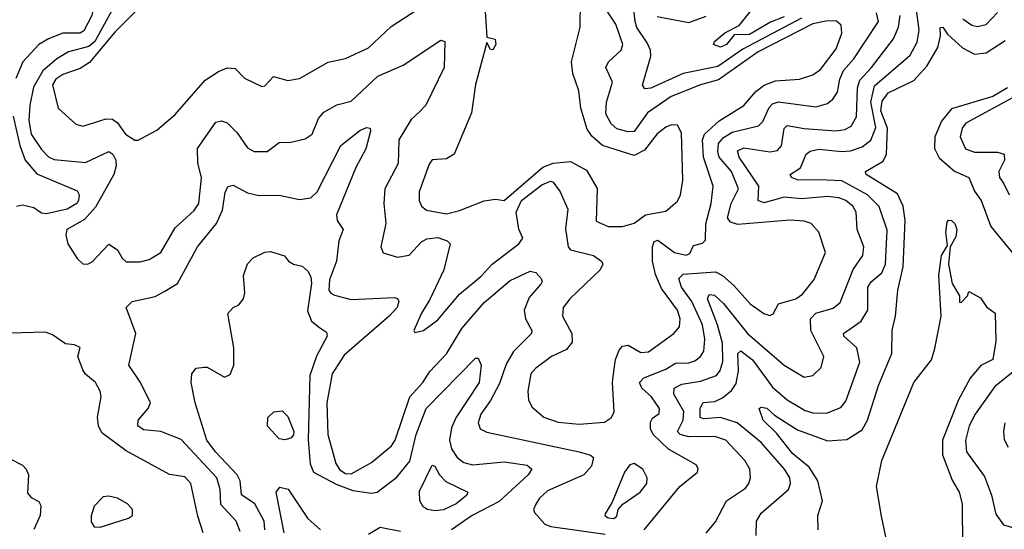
# Model space of a CAD drawing. Extents: x 1552294 to 1694791, y 811929 to 917222.
# Tile 265 of 643: x 1580386 to 1583798, y 896897 to 898661. Entities that reach past the tile are written whole.
import ezdxf

# ---------------------------------------------------------------- set-up
doc = ezdxf.new("R2010")
doc.units = 0

msp = doc.modelspace()

# ---------------------------------------------------------------- linework, layer by layer
at = {"layer": '0CON10XD'}
for points in [[(1580834.8, 898954.8), (1580835.9, 898854.1), (1580826.3, 898823.7), (1580795, 898813.2), (1580714.1, 898825.9), (1580674, 898816), (1580656.6, 898783.4), (1580635.4, 898675), (1580607.6, 898622.4), (1580595, 898614.8), (1580535, 898614.2), (1580485, 898595.2), (1580452.5, 898575), (1580396.2, 898515), (1580372.7, 898457.3)], [(1580725, 898728.5), (1580645.7, 898585), (1580625, 898567.8), (1580555, 898549.8), (1580515, 898525.2), (1580466.2, 898483.8), (1580433.2, 898426.8), (1580420.4, 898365), (1580417.9, 898312.1), (1580426, 898265), (1580461, 898211), (1580485.7, 898185.7), (1580505, 898176.5), (1580613.9, 898166.1), (1580695, 898204.3), (1580708.6, 898195), (1580719.2, 898175), (1580720.4, 898155), (1580711.8, 898125), (1580648.6, 898011.4), (1580610.7, 897969.3), (1580549.6, 897935), (1580545.3, 897914.7), (1580552.8, 897885), (1580585, 897834.1), (1580605, 897815.3), (1580621.2, 897815), (1580636.8, 897823.2), (1580695, 897884.2), (1580724.5, 897864.5), (1580740.8, 897835), (1580755, 897822.5), (1580803, 897823), (1580835, 897831.1), (1580875, 897854.4), (1580925, 897940), (1580990.1, 897999.9), (1581006.3, 898025), (1581016.1, 898113.9), (1581003, 898165), (1581001.6, 898215), (1581065, 898305.7), (1581085, 898311.1), (1581105, 898303.5), (1581139.2, 898269.2), (1581175, 898216.9), (1581198.8, 898205), (1581243.8, 898205), (1581285, 898235.5), (1581325, 898237.1), (1581375, 898248.1), (1581399.5, 898265), (1581421.2, 898318.8), (1581439.3, 898340.7), (1581485, 898366.7), (1581535, 898378.9), (1581626.4, 898465), (1581715, 898504), (1581845, 898589.5), (1581859.2, 898585), (1581857.3, 898495), (1581792.9, 898365), (1581771.7, 898341.7), (1581742.7, 898315), (1581699.5, 898245), (1581697.5, 898162.5), (1581651.4, 898075), (1581648.1, 898025), (1581654.4, 897955), (1581637.1, 897875), (1581645, 897854.2), (1581695, 897838.5), (1581735, 897845.5), (1581778.2, 897891.8), (1581797.3, 897902.7), (1581835, 897906.7), (1581867.5, 897895), (1581877.5, 897885), (1581855.3, 897795), (1581807.5, 897692.5), (1581778.2, 897645), (1581752, 897585), (1581755, 897577.5), (1581785, 897584.4), (1581835, 897621.8), (1581909.8, 897710.2), (1581985, 897772.9), (1582022.7, 897815), (1582115.3, 897885), (1582130, 897905), (1582115.3, 897935.3), (1582106.5, 897995), (1582125, 898034.8), (1582195, 898089.5), (1582225, 898101.9), (1582235, 898098.4), (1582258.8, 898065), (1582285.2, 898005), (1582277.2, 897937.2), (1582286.8, 897875), (1582295, 897864.7), (1582374.5, 897844.5), (1582401.5, 897825), (1582406.2, 897815), (1582397.5, 897795), (1582291.8, 897695), (1582269.5, 897665), (1582266.4, 897635), (1582299.3, 897575), (1582300.3, 897545), (1582280.3, 897519.7), (1582228.6, 897495), (1582174.4, 897455), (1582157.5, 897435), (1582147.1, 897375), (1582149.4, 897345), (1582160.3, 897320.3), (1582202.5, 897285), (1582252.4, 897267.6), (1582325, 897260.7), (1582413, 897267), (1582436.7, 897283.3), (1582446.4, 897303.6), (1582440.7, 897405), (1582445, 897442.5), (1582450.4, 897485), (1582463, 897517), (1582475, 897530.7), (1582495, 897533.6), (1582538.3, 897508.3), (1582565, 897511.4), (1582652.5, 897575), (1582671.9, 897598.1), (1582674.7, 897625), (1582665.6, 897655), (1582610.5, 897730.5), (1582588.7, 897778.7), (1582578.6, 897825), (1582578.4, 897875), (1582585, 897893.2), (1582597.2, 897897.2), (1582655, 897854.7), (1582695, 897845.8), (1582708.6, 897851.4), (1582720.8, 897879.2), (1582752.4, 897887.6), (1582762, 897898), (1582763.7, 897953.7), (1582782.6, 898025), (1582788.9, 898085), (1582755.1, 898185), (1582752.1, 898245), (1582758.6, 898265), (1582809.5, 898310.5), (1582895.7, 898364.3), (1582937.5, 898412.5), (1582965.7, 898434.3), (1583005, 898448.9), (1583088.8, 898455), (1583135, 898469.7), (1583161.5, 898488.5), (1583215, 898560.4), (1583234.7, 898614.7), (1583232.4, 898642.4), (1583216.2, 898656.2), (1583185, 898657.3), (1583135, 898646.8), (1582945, 898549.4), (1582807.6, 898452.4), (1582745, 898434.9), (1582643.1, 898395), (1582561.6, 898338.4), (1582515, 898273.8), (1582495, 898272.3), (1582455, 898283.4), (1582435, 898300.3), (1582417.4, 898335), (1582419.4, 898375), (1582439.8, 898445), (1582417.3, 898495), (1582426.1, 898515), (1582470.4, 898555), (1582475.8, 898575), (1582451.6, 898645), (1582415, 898700.3)], [(1580793.8, 898696.2), (1580715, 898617.3), (1580627.7, 898512.3), (1580595, 898491.6), (1580535, 898470.9), (1580511.4, 898455), (1580499.2, 898435), (1580519.3, 898355), (1580579.8, 898299.7), (1580605, 898292.1), (1580685, 898318.1), (1580707, 898317), (1580724.3, 898304.3), (1580751.9, 898265), (1580785, 898243.8), (1580796.3, 898243.7), (1580861.5, 898278.5), (1580925, 898332.9), (1581028.7, 898451.3), (1581075, 898482), (1581105, 898493.9), (1581132.5, 898492.5), (1581165, 898458.6), (1581225, 898430), (1581235, 898432), (1581265.6, 898464.4), (1581315, 898450), (1581355, 898457.9), (1581455, 898513.5), (1581515, 898526.2), (1581595, 898563.3), (1581673, 898637), (1581805, 898722.5)], [(1582425, 897944.4), (1582475, 897944.4), (1582515, 897956.4), (1582555, 897985.4), (1582625, 897997.8), (1582665, 898032.5), (1582675.4, 898055), (1582683.9, 898105), (1582678.9, 898268.9), (1582665, 898295.8), (1582645, 898296.7), (1582625, 898289.2), (1582595, 898265.4), (1582551.3, 898208.7), (1582515, 898190.7), (1582405.7, 898225.7), (1582368.2, 898258.2), (1582352, 898282), (1582330.8, 898355), (1582323.8, 898415), (1582302.9, 898475), (1582298.5, 898515), (1582328.5, 898635), (1582329.3, 898725)], [(1583035, 898670.7), (1582988.2, 898651.8), (1582915, 898610), (1582862, 898608), (1582835.4, 898575), (1582815, 898565.7), (1582790, 898575), (1582794, 898585), (1582829.2, 898615), (1582878.9, 898641.1), (1582954.2, 898735)], [(1581997.3, 898707.2), (1582005, 898600), (1582033.9, 898593.9), (1582035.5, 898575), (1582025, 898556.7), (1582017.5, 898557.5), (1582005, 898582.5), (1581965, 898436.7), (1581951.9, 898338.1), (1581891.9, 898195), (1581865, 898179.4), (1581815, 898175.4), (1581805, 898160.6), (1581769.7, 898065), (1581770.4, 898035), (1581778.2, 898015), (1581795, 898001.3), (1581865, 897988.9), (1581910.1, 897999.9), (1581995, 898034.3), (1582035, 898040), (1582065, 898034.6), (1582199.3, 898150.7), (1582235, 898164.7), (1582295, 898169.7), (1582350.1, 898140.1), (1582386.9, 898076.9), (1582383.9, 897963.9), (1582425, 897944.4)], [(1583095, 898666.3), (1582891.4, 898558.6), (1582805, 898499.2), (1582684.9, 898475.1), (1582573.3, 898423.3), (1582552, 898422), (1582544.5, 898434.5), (1582573.4, 898535), (1582571.9, 898555), (1582560.5, 898580.5), (1582525, 898634.4), (1582518.7, 898655), (1582513.3, 898705)], [(1582549.5, 896895), (1582674.1, 897045), (1582734.6, 897095), (1582736.9, 897106.9), (1582729.6, 897119.6), (1582633.8, 897173.8), (1582580.9, 897225), (1582572, 897245), (1582572.1, 897267.9), (1582579, 897281), (1582602.3, 897297.7), (1582603.2, 897315), (1582574.8, 897355), (1582542.1, 897385), (1582533.3, 897405), (1582548.8, 897421.2), (1582625, 897451), (1582658.1, 897471.9), (1582705, 897473), (1582725, 897479.5), (1582744.6, 897495), (1582756.2, 897513.8), (1582760.4, 897555), (1582752.1, 897605), (1582715.7, 897685), (1582679.2, 897735), (1582670.4, 897765), (1582685, 897780.4), (1582797.6, 897787.6), (1582821.6, 897775), (1582860.7, 897740.7), (1582917.4, 897677.4), (1582965, 897643.8), (1582985, 897637.3), (1582996.9, 897643.1), (1583015, 897677.3), (1583075, 897694.1), (1583099, 897711), (1583138.7, 897761.3), (1583178.1, 897855), (1583155.6, 897925), (1583128.6, 897955), (1583105, 897963.9), (1583055, 897966.5), (1582875, 897951.9), (1582849.6, 897959.6), (1582838.8, 897975), (1582851.4, 898025), (1582876.7, 898075), (1582853, 898135), (1582809.9, 898185), (1582804.9, 898205), (1582807.7, 898232.3), (1582825, 898253.1), (1582855, 898271.3), (1582946.5, 898293.5), (1582961.2, 898308.8), (1582983.4, 898356.6), (1582995, 898369.8), (1583015, 898377), (1583145, 898359.5), (1583185, 898371.2), (1583204.1, 898385.9), (1583219.8, 898410.2), (1583228.1, 898455), (1583240.8, 898485), (1583277.1, 898525), (1583361.9, 898655), (1583354.6, 898685)], [(1582765, 896883.8), (1582797.3, 896922.7), (1582834.8, 896995), (1582901.2, 897038.8), (1582913.2, 897055), (1582918, 897075), (1582915.9, 897105), (1582898.6, 897135), (1582833.1, 897205), (1582795, 897217.4), (1582705, 897217.2), (1582674.5, 897225), (1582665.4, 897235), (1582685.5, 897274.5), (1582687, 897305), (1582652.3, 897365), (1582654.1, 897385), (1582680.5, 897399.5), (1582745, 897409.3), (1582800.7, 897429.3), (1582813.3, 897446.7), (1582822, 897478), (1582821.1, 897541.1), (1582804.1, 897605), (1582769.5, 897695), (1582775, 897710), (1582793.2, 897706.8), (1582825, 897678.9), (1582908.6, 897575), (1583035, 897464.7), (1583105, 897423.6), (1583135, 897428.6), (1583163.7, 897456.3), (1583172.1, 897495), (1583127.7, 897585), (1583126.7, 897625), (1583145, 897645.2), (1583205, 897661.8), (1583228.7, 897681.3), (1583273.7, 897796.3), (1583308.1, 897845), (1583311.4, 897875), (1583287.6, 897935), (1583284.3, 897995), (1583272.9, 898015), (1583249.2, 898035), (1583225, 898044.3), (1583185, 898048.5), (1583095, 898040.7), (1583035, 898046.4), (1583003, 898037), (1582965, 898026.8), (1582945, 898034.4), (1582947.9, 898085), (1582879.6, 898185), (1582873.3, 898206.7), (1582895, 898216.8), (1582985, 898204), (1583012.5, 898207.5), (1583025.9, 898224.1), (1583035.6, 898284.4), (1583045, 898295.2), (1583105, 898283.8), (1583215, 898276.5), (1583245, 898280.7), (1583267.4, 898292.6), (1583285.6, 898325), (1583289.2, 898425), (1583297.9, 898452.1), (1583337.8, 898495), (1583413.5, 898595), (1583430.9, 898635), (1583436.7, 898675)], [(1582937.9, 896875), (1582939.3, 896925), (1582955, 896952.4), (1583050, 897035), (1583057.3, 897055), (1583054.2, 897075), (1583036.8, 897105), (1582955, 897196.8), (1582872.4, 897265), (1582815, 897284), (1582755, 897279.6), (1582743.6, 897283.6), (1582744.3, 897315.7), (1582754.3, 897335.7), (1582795, 897339.1), (1582821.7, 897351.7), (1582852.4, 897377.6), (1582868.6, 897401.4), (1582877.1, 897445), (1582874.9, 897505.1), (1582885, 897514.7), (1582925, 897483.5), (1582995, 897388.9), (1583045.3, 897345), (1583108, 897308), (1583135, 897299.8), (1583181.4, 897298.6), (1583231.8, 897318.2), (1583249.3, 897340.7), (1583297.9, 897475), (1583286.8, 897525), (1583242.1, 897565), (1583240.9, 897575), (1583302.3, 897617.7), (1583324.8, 897655), (1583325.2, 897735), (1583337, 897753), (1583373.8, 897785), (1583385.9, 897814.1), (1583392.6, 897932.6), (1583364.5, 898014.5), (1583324.3, 898055), (1583235, 898103.4), (1583157, 898107), (1583083.8, 898105), (1583060, 898115), (1583055.8, 898125), (1583092, 898148), (1583111.3, 898195), (1583124.8, 898205.2), (1583155, 898212.4), (1583235, 898204.5), (1583265, 898207.4), (1583305, 898221), (1583335, 898243.8), (1583352.7, 898287.3), (1583335.7, 898375), (1583348.5, 898431.5), (1583471.6, 898538.4), (1583496.4, 898583.6), (1583503.1, 898625), (1583494.3, 898695)], [(1583654.1, 898664.1), (1583685, 898642), (1583705, 898637.4), (1583735, 898644.7), (1583775, 898685.4)], [(1582595, 898671.8), (1582705, 898651.7), (1582765, 898673.3)], [(1583152.9, 896895), (1583151.5, 896945), (1583167.8, 896995), (1583151.9, 897065), (1583121.5, 897111.5), (1583065, 897157.7), (1583009.1, 897229.1), (1582962, 897275), (1582948.6, 897315), (1582955, 897320), (1582975, 897316.1), (1583001.4, 897291.4), (1583081.1, 897241.1), (1583185, 897202.4), (1583252.7, 897207.3), (1583305, 897240.5), (1583324.4, 897275), (1583362.6, 897395), (1583408.2, 897505), (1583408.9, 897585), (1583420.6, 897635), (1583429.4, 897725), (1583447.7, 897805), (1583454.8, 897965.2), (1583447.6, 898015), (1583428, 898058), (1583318.9, 898125), (1583317.1, 898135), (1583378.3, 898171.7), (1583389.8, 898195), (1583393.5, 898285), (1583370.4, 898345), (1583375, 898379.2), (1583395, 898407.4), (1583485, 898450.5), (1583529.9, 898500.1), (1583567.5, 898565), (1583577.3, 898605), (1583576.1, 898633.9), (1583585, 898635.4), (1583601.3, 898611.3), (1583653.3, 898563.3), (1583695, 898541.1), (1583735, 898546.3), (1583801.4, 898588.6)], [(1583809, 898425), (1583758.7, 898395), (1583615, 898352), (1583580, 898310), (1583556.9, 898255), (1583556.7, 898215), (1583572.7, 898182.7), (1583625, 898136), (1583674.8, 898114.8), (1583695, 898067.5), (1583717.9, 898035), (1583751.6, 897945), (1583829.4, 897849.4)], [(1583905, 898432.6), (1583665, 898303.2), (1583652.4, 898285), (1583645.3, 898255), (1583663.9, 898213.9), (1583695, 898201.9), (1583775, 898202.4), (1583797.7, 898195), (1583798.6, 898175), (1583779.5, 898135), (1583781.6, 898115), (1583795, 898094.5), (1583814.7, 898055)], [(1580363, 898327), (1580385.9, 898225.9), (1580404.4, 898174.4), (1580445, 898127.4), (1580585, 898068.8), (1580592.2, 898055), (1580589.8, 898035), (1580583.5, 898025), (1580550.3, 898005), (1580478.7, 897988.7), (1580461.1, 897991.1), (1580435, 898009.4), (1580395, 898019.1), (1580375, 898014.7)], [(1581149.3, 896889.3), (1581135.9, 896925), (1581082.6, 896982.6), (1581080.6, 897035), (1581069, 897075), (1580945, 897207.1), (1580875, 897234.7), (1580815, 897241.3), (1580794.6, 897255), (1580796.2, 897275), (1580831.4, 897315), (1580838.8, 897335), (1580804.7, 897405), (1580763.6, 897465), (1580788.6, 897575), (1580754.4, 897665), (1580775, 897685.8), (1580855, 897702.9), (1580889.3, 897720.7), (1580932.7, 897747.3), (1581001.6, 897875), (1581067.9, 897955), (1581088.3, 898001.7), (1581097.3, 898062.7), (1581107.1, 898082.9), (1581125, 898088.5), (1581175, 898061.9), (1581215, 898052.8), (1581285, 898053.3), (1581355, 898038), (1581395, 898044.3), (1581416.6, 898065), (1581498.8, 898225), (1581565, 898276.9), (1581587.8, 898287.8), (1581600, 898285), (1581601.9, 898275), (1581585, 898214.2), (1581551.2, 898148.8), (1581483.8, 897985), (1581485.9, 897965.9), (1581506.2, 897935), (1581491.6, 897895), (1581483.9, 897825), (1581459.8, 897760.2), (1581456.7, 897725), (1581463.7, 897713.7), (1581477.3, 897707.3), (1581535, 897692.1), (1581685, 897699.2), (1581695.3, 897695.3), (1581700, 897685), (1581694, 897665), (1581665.7, 897635), (1581510.8, 897499.2), (1581468.8, 897435), (1581450.3, 897335), (1581453.6, 897225), (1581480.8, 897125), (1581495, 897102.5), (1581515, 897090.3), (1581535, 897089.2), (1581605, 897127.5), (1581673.8, 897186.2), (1581686.6, 897205), (1581738, 897355), (1581782.3, 897405), (1581806.7, 897443.3), (1581865.4, 897504.6), (1581918.3, 897591.7), (1581995, 897681.9), (1582085, 897758.2), (1582155, 897790), (1582175, 897786.2), (1582193.3, 897765), (1582196.7, 897755), (1582191.5, 897745), (1582151, 897699), (1582134.4, 897655.6), (1582138.2, 897625), (1582160.9, 897585), (1582159.1, 897575), (1582097.4, 897512.6), (1582072.1, 897467.9), (1582049.1, 897400.9), (1582017.7, 897342.3), (1581983.6, 897295), (1581974.6, 897265), (1581981.9, 897245), (1582005, 897233.1), (1582325, 897164.3), (1582363.8, 897153.8), (1582374.6, 897145), (1582367.8, 897115), (1582340.6, 897085), (1582215, 897029.3), (1582187.5, 897005), (1582175, 896983.8), (1582166, 896965), (1582170, 896955), (1582205.5, 896915), (1582226.4, 896906.4), (1582415, 896880)], [(1583390.4, 896855), (1583372.4, 896942.4), (1583354.7, 897045), (1583373.6, 897135), (1583484.5, 897405), (1583546.1, 897483.9), (1583557.5, 897522.5), (1583579.1, 897635), (1583571.6, 897775), (1583580.9, 897845), (1583600.7, 897879.3), (1583595.4, 897925.4), (1583599.6, 897960.4), (1583605, 897966.7), (1583615.2, 897965.2), (1583626.1, 897955), (1583633.2, 897935), (1583630.4, 897909.6), (1583610, 897875), (1583604.5, 897815), (1583617.6, 897747.6), (1583642.5, 897705), (1583643, 897683), (1583648.3, 897681.7), (1583670, 897705), (1583675, 897720), (1583715, 897697.5), (1583736.7, 897666.7), (1583766.7, 897645), (1583768.3, 897548.3), (1583758.8, 897485), (1583716.6, 897463.4), (1583680, 897420), (1583639.6, 897345), (1583584.4, 897205), (1583584, 897155), (1583617.1, 897067.1), (1583641.1, 897025), (1583652.4, 896985), (1583653.3, 896836.7)], [(1581234.8, 896895), (1581232.9, 896925), (1581200.2, 896985), (1581155, 897015.5), (1581150, 897065), (1581139.8, 897085), (1581064, 897165), (1581034.3, 897205), (1580993.8, 897335), (1580980, 897405), (1580982.5, 897435), (1580997.5, 897455), (1581025, 897458), (1581035, 897457.5), (1581095, 897423.1), (1581115, 897432.5), (1581127.9, 897465), (1581128.1, 897525), (1581106.7, 897643.3), (1581125, 897664), (1581145, 897673.3), (1581160.8, 897695), (1581165.6, 897715), (1581161.9, 897775), (1581175, 897816.2), (1581195, 897836), (1581235, 897856.2), (1581255, 897858.8), (1581303.6, 897843.6), (1581317.5, 897825), (1581334.2, 897814.2), (1581365, 897808), (1581385, 897789.2), (1581395, 897770), (1581397.3, 897747.3), (1581382.6, 897652.6), (1581396.8, 897616.8), (1581424.3, 897595.7), (1581448.9, 897578.9), (1581451.5, 897565), (1581413.8, 897496.2), (1581390.8, 897429.2), (1581386, 897206), (1581392.8, 897122.8), (1581404.3, 897094.3), (1581482.5, 897052.5), (1581540.8, 897030.8), (1581605, 897021.2), (1581625, 897025.3), (1581693.1, 897076.9), (1581737.6, 897132.4), (1581759.3, 897225), (1581794.9, 897315.1), (1581965, 897488.8), (1581975, 897488.8), (1581984.5, 897464.5), (1581978.6, 897405), (1581897.8, 897282.2), (1581882.3, 897247.7), (1581875.8, 897205), (1581881.7, 897175), (1581902.4, 897145), (1581925, 897127.5), (1581955, 897119.5), (1582065, 897130.7), (1582145, 897118.7), (1582160.5, 897105), (1582147.5, 897085), (1582047.6, 896992.4), (1581953.9, 896945), (1581882, 896895)], [(1581021.3, 896885), (1581002.7, 896942.7), (1580979.3, 897055), (1580958.2, 897078.2), (1580905, 897086.7), (1580755, 897168.9), (1580670.6, 897230.6), (1580658.8, 897255), (1580655.4, 897284.6), (1580667.8, 897355), (1580664.5, 897374.5), (1580648.6, 897405), (1580613.9, 897433.9), (1580605, 897448.8), (1580587.1, 897495), (1580595, 897526.2), (1580575.7, 897535.7), (1580545, 897539.2), (1580499.8, 897569.8), (1580475, 897579.5), (1580353.8, 897576.2)], [(1583850.3, 897459.7), (1583765, 897390.5), (1583697.3, 897295), (1583676.8, 897255), (1583664, 897204), (1583666.8, 897165), (1583729, 897079), (1583753.1, 897015), (1583768.9, 896948.9), (1583795, 896912), (1583835, 896901.1)], [(1581305, 897206.9), (1581285, 897210), (1581245, 897253.8), (1581246.1, 897283.9), (1581266.4, 897303.6), (1581295, 897306.7), (1581315, 897286.7), (1581335.7, 897235), (1581335, 897224), (1581325, 897212.5), (1581305, 897206.9)], [(1583800, 897265), (1583794.7, 897235), (1583797.7, 897207.7), (1583811.6, 897181.6)], [(1580355, 897140), (1580395, 897118.7), (1580408, 897105), (1580415.8, 897085), (1580412.3, 897022.3), (1580425, 897007.1), (1580452.4, 896992.4), (1580459.1, 896979.1), (1580457.2, 896945), (1580435, 896895.5)], [(1581825, 896960.1), (1581799.1, 896965), (1581784.2, 896975), (1581772, 896995), (1581771, 897029), (1581815, 897119.2), (1581825, 897115.8), (1581840.4, 897085), (1581862.2, 897062.2), (1581938.6, 897025), (1581935.6, 897015), (1581898.8, 896985), (1581855, 896964.2), (1581825, 896960.1)], [(1582445, 896934), (1582455, 896942.5), (1582460, 896965), (1582475.8, 896984.2), (1582536, 897025), (1582559.2, 897055), (1582560.8, 897075), (1582545.7, 897105), (1582515, 897124.3), (1582499.7, 897120.3), (1582481.2, 897095), (1582439.5, 896990.5), (1582415, 896950), (1582413.3, 896945), (1582425, 896936.7), (1582445, 896934)], [(1581302.3, 896885), (1581274.8, 897025), (1581287.8, 897042.2), (1581315.7, 897035.7), (1581382.8, 896935), (1581427.9, 896895)], [(1580665, 896904.3), (1580762.5, 896935), (1580776.7, 896945), (1580776.2, 896965), (1580758.8, 896985), (1580725, 897004.2), (1580695, 897011.4), (1580675, 897008.6), (1580643.8, 896976.2), (1580632.9, 896942.9), (1580633, 896923), (1580643.3, 896905), (1580665, 896904.3)], [(1581595, 896879.3), (1581635, 896904.2), (1581705, 896890)]]:
    msp.add_lwpolyline(points, dxfattribs=at)

doc.saveas('drawing.dxf')
